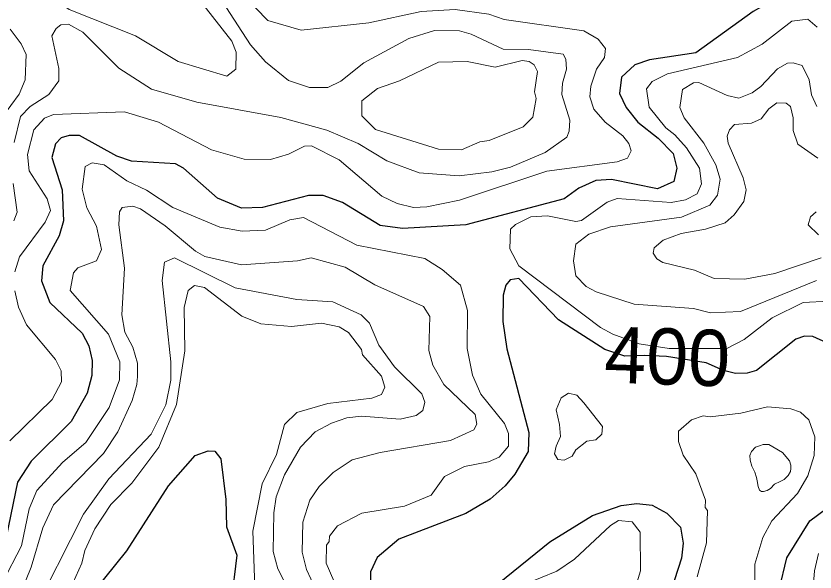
# Model space of a CAD drawing. Extents: x 673.6 to 698.9, y 7012 to 7040.1.
# Drawn here: x 675.914 to 677.049, y 7017.545 to 7018.336 of the extents above; entities that cross this region are included whole.
import ezdxf
from ezdxf.enums import TextEntityAlignment as Align

# ---------------------------------------------------------------- set-up
doc = ezdxf.new("R2010")
doc.units = 0
doc.header["$LTSCALE"] = 0.032
doc.layers.add('1', color=7, linetype='Continuous', lineweight=25)
doc.layers.add('2', color=7, linetype='Continuous', lineweight=13)
doc.layers.add('61', color=7, linetype='Continuous')

msp = doc.modelspace()

# ---------------------------------------------------------------- linework, layer by layer
at = {"layer": '1'}
for points in [[(677.0583, 7018.3627), (677.0306, 7018.3668), (677.0062, 7018.3635), (676.9853, 7018.3562), (676.9614, 7018.3425), (676.88, 7018.284), (676.814, 7018.2739), (676.7933, 7018.2667), (676.7742, 7018.2493), (676.7716, 7018.226), (676.781, 7018.206), (676.7973, 7018.1851), (676.8263, 7018.1626), (676.8478, 7018.1409), (676.8529, 7018.1196), (676.8485, 7018.1008), (676.8256, 7018.0902), (676.7602, 7018.1037), (676.7379, 7018.1024), (676.7137, 7018.0914), (676.6926, 7018.0761), (676.5529, 7018.0391), (676.4629, 7018.0341)], [(676.4629, 7018.0341), (676.4313, 7018.0383), (676.3779, 7018.071), (676.3504, 7018.0809), (676.3294, 7018.0809), (676.2641, 7018.0638), (676.2341, 7018.0629), (676.2001, 7018.0771), (676.1519, 7018.1196), (676.1404, 7018.1261), (676.0777, 7018.1296), (676.057, 7018.1367), (676.0038, 7018.1661), (675.9893, 7018.1664), (675.9779, 7018.1629), (675.9698, 7018.1546), (675.9647, 7018.1349), (675.9793, 7018.0892), (675.981, 7018.0449), (675.9752, 7018.0235), (675.9517, 7017.9811), (675.9498, 7017.9597), (675.9617, 7017.9287), (676.0079, 7017.8852), (676.0171, 7017.8673), (676.0221, 7017.846), (676.0213, 7017.8249), (676.0148, 7017.7999), (675.9922, 7017.7596), (675.9353, 7017.7032), (675.9156, 7017.6731), (675.8997, 7017.5949)], [(677.066, 7017.8712), (677.0464, 7017.8802), (677.0346, 7017.881), (677.0223, 7017.8765), (676.9663, 7017.8321), (676.9531, 7017.8284), (676.9365, 7017.8275), (676.9194, 7017.8321), (676.8944, 7017.8428), (676.8381, 7017.852), (676.8067, 7017.8534), (676.779, 7017.8525), (676.7507, 7017.8617), (676.6848, 7017.9041), (676.6286, 7017.9627), (676.616, 7017.9612), (676.6097, 7017.9535), (676.6063, 7017.939), (676.6056, 7017.9015), (676.6112, 7017.8628), (676.6425, 7017.744), (676.6414, 7017.717), (676.6226, 7017.6846), (676.6088, 7017.6677), (676.5875, 7017.6491), (676.5531, 7017.6284), (676.458, 7017.5922), (676.4268, 7017.566), (676.4176, 7017.5455), (676.4174, 7017.5344)], [(676.0244, 7017.5169), (676.0712, 7017.5755), (676.1303, 7017.6681), (676.1681, 7017.7109), (676.1868, 7017.7177), (676.1965, 7017.7174), (676.2047, 7017.7065), (676.2119, 7017.6487), (676.2127, 7017.6096), (676.2275, 7017.5694), (676.2194, 7017.5028)], [(676.9983, 7017.5201), (677.0092, 7017.5653), (677.0419, 7017.6183), (677.0892, 7017.6534)], [(676.6006, 7017.5298), (676.6723, 7017.5884), (676.733, 7017.6257), (676.7736, 7017.6398), (676.7962, 7017.6429), (676.8179, 7017.6403), (676.8389, 7017.629), (676.858, 7017.6092), (676.8619, 7017.5862), (676.8597, 7017.565), (676.8446, 7017.518)]]:
    msp.add_lwpolyline(points, dxfattribs=at)
at = {"layer": '2'}
for points in [[(676.4152, 7018.3264), (676.3191, 7018.3161), (676.2715, 7018.33), (676.2374, 7018.3653), (676.2054, 7018.4068), (676.1381, 7018.5293), (676.1187, 7018.5529), (676.1064, 7018.5627), (676.0793, 7018.5757), (675.9841, 7018.5873), (675.9597, 7018.5983), (675.9466, 7018.6086), (675.9441, 7018.6172), (675.9157, 7018.6589), (675.8794, 7018.697)], [(675.9072, 7018.4021), (675.9891, 7018.3456), (676.0835, 7018.3082), (676.1441, 7018.2715), (676.2134, 7018.2505), (676.2261, 7018.2609), (676.2266, 7018.2849), (676.2205, 7018.3006), (676.133, 7018.4129), (676.1108, 7018.4367), (676.0821, 7018.4589), (676.0563, 7018.4705), (676.028, 7018.4771), (675.9593, 7018.4828), (675.9318, 7018.4895), (675.9182, 7018.5003), (675.8987, 7018.5249)], [(676.1367, 7018.4661), (676.2472, 7018.2953), (676.2685, 7018.2709), (676.3011, 7018.2444), (676.3308, 7018.2347), (676.3571, 7018.2346), (676.3756, 7018.2437), (676.4081, 7018.2697), (676.4722, 7018.3043), (676.5086, 7018.3159), (676.5441, 7018.3152), (676.5608, 7018.3103), (676.6059, 7018.2889), (676.6421, 7018.2888), (676.6916, 7018.2822), (676.6952, 7018.275), (676.696, 7018.2608), (676.6902, 7018.2409), (676.6894, 7018.2245), (676.7007, 7018.1881), (676.7001, 7018.1724), (676.6966, 7018.1641), (676.6659, 7018.1421), (676.6164, 7018.1214), (676.5898, 7018.1148), (676.5435, 7018.109), (676.4869, 7018.1131), (676.4409, 7018.1304), (676.3998, 7018.1551), (676.3554, 7018.1739), (676.29, 7018.1918), (676.1707, 7018.2139), (676.1062, 7018.232), (676.0598, 7018.2619), (676.0087, 7018.3131), (675.9883, 7018.3247), (675.9775, 7018.3239), (675.9707, 7018.3187), (675.9647, 7018.3079), (675.9744, 7018.2617), (675.9744, 7018.244), (675.9604, 7018.2248), (675.9336, 7018.2077), (675.9202, 7018.1933), (675.9111, 7018.1562)], [(676.7206, 7018.3151), (676.6074, 7018.3313), (676.5855, 7018.3391), (676.5381, 7018.3455), (676.4897, 7018.3429), (676.4152, 7018.3264)], [(677.0691, 7017.9305), (677.0325, 7017.9288), (676.9885, 7017.9067), (676.9487, 7017.8761), (676.924, 7017.8634), (676.8421, 7017.8632), (676.7992, 7017.87), (676.7619, 7017.8835), (676.7446, 7017.893), (676.6284, 7017.9809), (676.6155, 7018.0052), (676.6164, 7018.0332), (676.6236, 7018.0399), (676.6454, 7018.0507), (676.6689, 7018.0519), (676.7096, 7018.0441), (676.7175, 7018.0455), (676.7541, 7018.0717), (676.7679, 7018.0767), (676.845, 7018.0712), (676.8653, 7018.0746), (676.8817, 7018.0832), (676.8882, 7018.0975), (676.8853, 7018.1197), (676.8666, 7018.1486), (676.8503, 7018.1673), (676.8373, 7018.1771), (676.8138, 7018.2064), (676.8097, 7018.2325), (676.8178, 7018.243), (676.8397, 7018.254), (676.939, 7018.2773), (676.9743, 7018.2964), (677.0164, 7018.3291), (677.0391, 7018.3316), (677.0523, 7018.3202)], [(675.882, 7018.1769), (675.9182, 7018.2251), (675.9268, 7018.2457), (675.9283, 7018.2814), (675.9211, 7018.2967), (675.9054, 7018.3176)], [(675.9121, 7017.9725), (675.9186, 7017.9938), (675.9553, 7018.0428), (675.9628, 7018.0596), (675.9579, 7018.076), (675.9322, 7018.1159), (675.9301, 7018.1394), (675.939, 7018.1744), (675.954, 7018.1908), (675.9668, 7018.1961), (676.0681, 7018.2001), (676.1161, 7018.1852), (676.1917, 7018.1459), (676.2378, 7018.1327), (676.2756, 7018.132), (676.3008, 7018.1398), (676.3238, 7018.1513), (676.3339, 7018.1516), (676.3732, 7018.1316), (676.4338, 7018.0799), (676.4553, 7018.0697), (676.4787, 7018.0637), (676.4977, 7018.0647), (676.544, 7018.0741), (676.6684, 7018.1155), (676.7679, 7018.129), (676.7826, 7018.1341), (676.7879, 7018.1444), (676.7848, 7018.1547), (676.7761, 7018.1658), (676.7512, 7018.1851), (676.7348, 7018.204), (676.7292, 7018.2212), (676.7305, 7018.2366), (676.7389, 7018.2607), (676.75, 7018.2771), (676.7517, 7018.2902), (676.7413, 7018.3033), (676.7206, 7018.3151)], [(677.0519, 7018.2075), (677.0444, 7018.224), (677.041, 7018.2456), (677.0309, 7018.2657), (677.0182, 7018.2699), (677.0104, 7018.2692), (676.9961, 7018.2613), (676.9725, 7018.236), (676.9602, 7018.2271), (676.9411, 7018.2195), (676.9245, 7018.2232), (676.8841, 7018.2418), (676.8768, 7018.2413), (676.8611, 7018.2317), (676.8571, 7018.2062), (676.8632, 7018.1913), (676.8914, 7018.1556), (676.9082, 7018.1247), (676.9144, 7018.1043), (676.9107, 7018.0813), (676.8999, 7018.0672), (676.8597, 7018.0501), (676.7585, 7018.0365), (676.728, 7018.0261), (676.7096, 7018.0116), (676.7059, 7017.988), (676.7093, 7017.9667), (676.7242, 7017.9517), (676.7382, 7017.9437), (676.7924, 7017.9262), (676.8764, 7017.92), (676.9009, 7017.914), (676.9436, 7017.9161), (677.0513, 7017.9602)], [(677.0583, 7017.9922), (676.9921, 7017.9701), (676.9497, 7017.9618), (676.906, 7017.9628), (676.878, 7017.9745), (676.833, 7017.9854), (676.8243, 7017.9907), (676.8194, 7017.9989), (676.8208, 7018.0067), (676.8334, 7018.0173), (676.8589, 7018.0268), (676.8938, 7018.0331), (676.9218, 7018.0421), (676.9345, 7018.0533), (676.948, 7018.0724), (676.9514, 7018.0892), (676.9472, 7018.1059), (676.926, 7018.1553), (676.9243, 7018.1654), (676.9276, 7018.1743), (676.9347, 7018.182), (676.9593, 7018.184), (676.9727, 7018.1899), (676.9839, 7018.2041), (676.995, 7018.213), (677.0082, 7018.2124), (677.0146, 7018.2076), (677.0181, 7018.1914), (677.0181, 7018.1733), (677.0248, 7018.1542), (677.0535, 7018.134)], [(675.8944, 7017.5302), (675.9217, 7017.5827), (675.9325, 7017.6352), (675.9431, 7017.6615), (675.9804, 7017.7015), (676.013, 7017.7295), (676.0463, 7017.7792), (676.0609, 7017.8188), (676.0614, 7017.8443), (676.0451, 7017.8837), (675.9909, 7017.9457), (675.9952, 7017.9711), (676.0017, 7017.9781), (676.0283, 7017.988), (676.0351, 7018.0042), (676.0281, 7018.0375), (676.0144, 7018.0632), (676.0075, 7018.0901), (676.0119, 7018.1222), (676.0221, 7018.1276), (676.039, 7018.1244), (676.0714, 7018.1016), (676.099, 7018.0884), (676.1368, 7018.0639), (676.2033, 7018.0357), (676.235, 7018.0304), (676.2682, 7018.0316), (676.3028, 7018.0463), (676.3225, 7018.0497), (676.3982, 7018.0101), (676.4946, 7017.9914), (676.5193, 7017.9756), (676.5454, 7017.9534), (676.5553, 7017.9174), (676.5547, 7017.8632), (676.5626, 7017.8253), (676.5745, 7017.7982), (676.6081, 7017.7568), (676.6137, 7017.7426), (676.6137, 7017.7242), (676.6006, 7017.7089), (676.5851, 7017.7021), (676.551, 7017.6954), (676.5228, 7017.6811), (676.5039, 7017.6548), (676.4658, 7017.6388), (676.4051, 7017.629), (676.3708, 7017.611), (676.3594, 7017.5965), (676.3589, 7017.5888), (676.3548, 7017.5833), (676.3543, 7017.5578), (676.3715, 7017.5186)], [(675.9096, 7018.0979), (675.9153, 7018.0571), (675.9108, 7018.0449)], [(676.0799, 7018.066), (676.0644, 7018.0638), (676.0608, 7018.0576), (676.0599, 7018.039), (676.0681, 7017.9774), (676.0639, 7017.9112)], [(676.3574, 7017.4824), (676.3266, 7017.5489), (676.3204, 7017.5735), (676.3213, 7017.6162), (676.3313, 7017.6475), (676.3446, 7017.6671), (676.3645, 7017.6871), (676.3915, 7017.7051), (676.4313, 7017.7152), (676.5313, 7017.7325), (676.5646, 7017.7478), (676.5685, 7017.7556), (676.5664, 7017.7693), (676.522, 7017.812), (676.506, 7017.8396), (676.5004, 7017.8604), (676.502, 7017.9089), (676.4929, 7017.9231), (676.4238, 7017.9541), (676.3817, 7017.9791), (676.3331, 7017.9921), (676.3137, 7017.9881), (676.2344, 7017.9824), (676.1823, 7017.9944), (676.1689, 7018.0018), (676.1259, 7018.038), (676.0908, 7018.0621), (676.0799, 7018.066)], [(677.051, 7018.0579), (677.0427, 7018.0505), (677.0395, 7018.039), (677.0541, 7018.0249)], [(675.9354, 7017.4806), (676.0097, 7017.6278), (676.0457, 7017.678), (676.106, 7017.7416), (676.1267, 7017.7832), (676.1338, 7017.8181), (676.1339, 7017.8442), (676.1216, 7017.9599), (676.1249, 7017.9862), (676.1391, 7017.9921), (676.2252, 7017.9497), (676.3127, 7017.9331), (676.3638, 7017.9299), (676.4041, 7017.911), (676.4163, 7017.8995), (676.4295, 7017.8678), (676.4516, 7017.8371), (676.4903, 7017.799), (676.4946, 7017.7871), (676.4917, 7017.7752), (676.4826, 7017.768), (676.4597, 7017.763), (676.4047, 7017.767), (676.3838, 7017.7645), (676.362, 7017.7571), (676.3391, 7017.7446), (676.3179, 7017.723), (676.2951, 7017.6836), (676.2835, 7017.6521), (676.2802, 7017.6294), (676.2792, 7017.5744), (676.286, 7017.5498), (676.3162, 7017.4906)], [(675.9049, 7017.732), (675.9652, 7017.7906), (675.9784, 7017.816), (675.9777, 7017.8316), (675.97, 7017.8477), (675.9288, 7017.897), (675.9174, 7017.9219), (675.9121, 7017.9455)], [(676.3728, 7017.8941), (676.3478, 7017.8993), (676.3051, 7017.8945), (676.2615, 7017.8983), (676.2347, 7017.9091), (676.1818, 7017.9501), (676.1674, 7017.9527), (676.1584, 7017.9459), (676.1528, 7017.9215), (676.1536, 7017.86), (676.142, 7017.7834), (676.1168, 7017.723), (676.0785, 7017.6715), (676.0484, 7017.6413), (676.0258, 7017.6066), (676.0116, 7017.5761), (676.0073, 7017.5578), (675.9944, 7017.5294)], [(676.0639, 7017.9112), (676.0683, 7017.8867), (676.0797, 7017.8653), (676.0862, 7017.8426), (676.0866, 7017.8234), (676.0854, 7017.8121), (676.0786, 7017.7893), (676.0586, 7017.7447), (676.0379, 7017.7139), (675.9668, 7017.641), (675.9517, 7017.6083), (675.9353, 7017.5524), (675.9219, 7017.5193)], [(676.4379, 7017.8084), (676.4334, 7017.8239), (676.4063, 7017.8545), (676.4048, 7017.8617), (676.3863, 7017.8859), (676.3728, 7017.8941)], [(676.253, 7017.5242), (676.2505, 7017.6035), (676.2634, 7017.6706), (676.2841, 7017.7125), (676.2951, 7017.7554), (676.3127, 7017.7721), (676.3568, 7017.785), (676.4193, 7017.7928), (676.4332, 7017.7978), (676.4379, 7017.8084)], [(676.8817, 7017.5386), (676.8949, 7017.5869), (676.8964, 7017.6328), (676.8933, 7017.6371), (676.8938, 7017.6474), (676.88, 7017.6849), (676.8618, 7017.7116), (676.8554, 7017.731), (676.8554, 7017.7459), (676.8738, 7017.7618), (676.8902, 7017.7677), (676.9001, 7017.7663), (676.9441, 7017.7712), (676.9819, 7017.7802), (677.0149, 7017.7774), (677.0287, 7017.7726), (677.0407, 7017.7616), (677.0492, 7017.7377), (677.0483, 7017.711), (677.0389, 7017.6823), (677.0246, 7017.6569), (676.9879, 7017.6182), (676.9752, 7017.5942), (676.9639, 7017.5564), (676.9639, 7017.5099)], [(676.5894, 7017.5084), (676.6824, 7017.5467), (676.7077, 7017.5635), (676.7585, 7017.6116), (676.77, 7017.6185), (676.7893, 7017.6166), (676.8008, 7017.6018), (676.8012, 7017.5472), (676.7946, 7017.5254)], [(677.0411, 7017.4515), (677.0485, 7017.5472), (677.0544, 7017.5717)]]:
    msp.add_lwpolyline(points, dxfattribs=at)
for points in [[(676.5862, 7018.1592), (676.5731, 7018.1573), (676.5471, 7018.146), (676.5144, 7018.1467), (676.4245, 7018.1748), (676.4053, 7018.1941), (676.4052, 7018.2156), (676.4277, 7018.233), (676.4588, 7018.2441), (676.5141, 7018.2706), (676.555, 7018.2716), (676.5945, 7018.2634), (676.6331, 7018.273), (676.643, 7018.2716), (676.6503, 7018.2666), (676.6547, 7018.2572), (676.6508, 7018.2285), (676.6531, 7018.219), (676.6484, 7018.1925), (676.6345, 7018.1784)], [(676.6793, 7017.7134), (676.6838, 7017.7055), (676.6929, 7017.7045), (676.7044, 7017.71), (676.7095, 7017.719), (676.7251, 7017.7314), (676.7378, 7017.7336), (676.7462, 7017.7414), (676.7475, 7017.7522), (676.7206, 7017.7859), (676.7106, 7017.7968), (676.6991, 7017.7999), (676.6885, 7017.7932), (676.6813, 7017.776), (676.686, 7017.7551), (676.6875, 7017.7379), (676.6815, 7017.7245)], [(676.9673, 7017.675), (676.9684, 7017.667), (676.9704, 7017.6619), (676.9735, 7017.6601), (676.9762, 7017.6601), (676.9814, 7017.6612), (676.9863, 7017.6643), (676.9919, 7017.6703), (676.9997, 7017.6741), (677.0055, 7017.6771), (677.0113, 7017.6824), (677.0144, 7017.6882), (677.0149, 7017.6927), (677.0149, 7017.6972), (677.0133, 7017.7037), (677.003, 7017.7153), (676.9896, 7017.7233), (676.9836, 7017.7267), (676.9758, 7017.7267), (676.9706, 7017.7249), (676.9648, 7017.7227), (676.959, 7017.7166), (676.9568, 7017.7113), (676.957, 7017.7043), (676.9595, 7017.6958), (676.9637, 7017.6873), (676.9664, 7017.6797)]]:
    msp.add_lwpolyline(points, close=True, dxfattribs=at)

# ---------------------------------------------------------------- texts
at = {"layer": '61'}
msp.add_text('400', height=0.08, rotation=358.117, dxfattribs=at).set_placement((676.8381, 7017.812), align=Align.CENTER)

doc.saveas('drawing.dxf')
